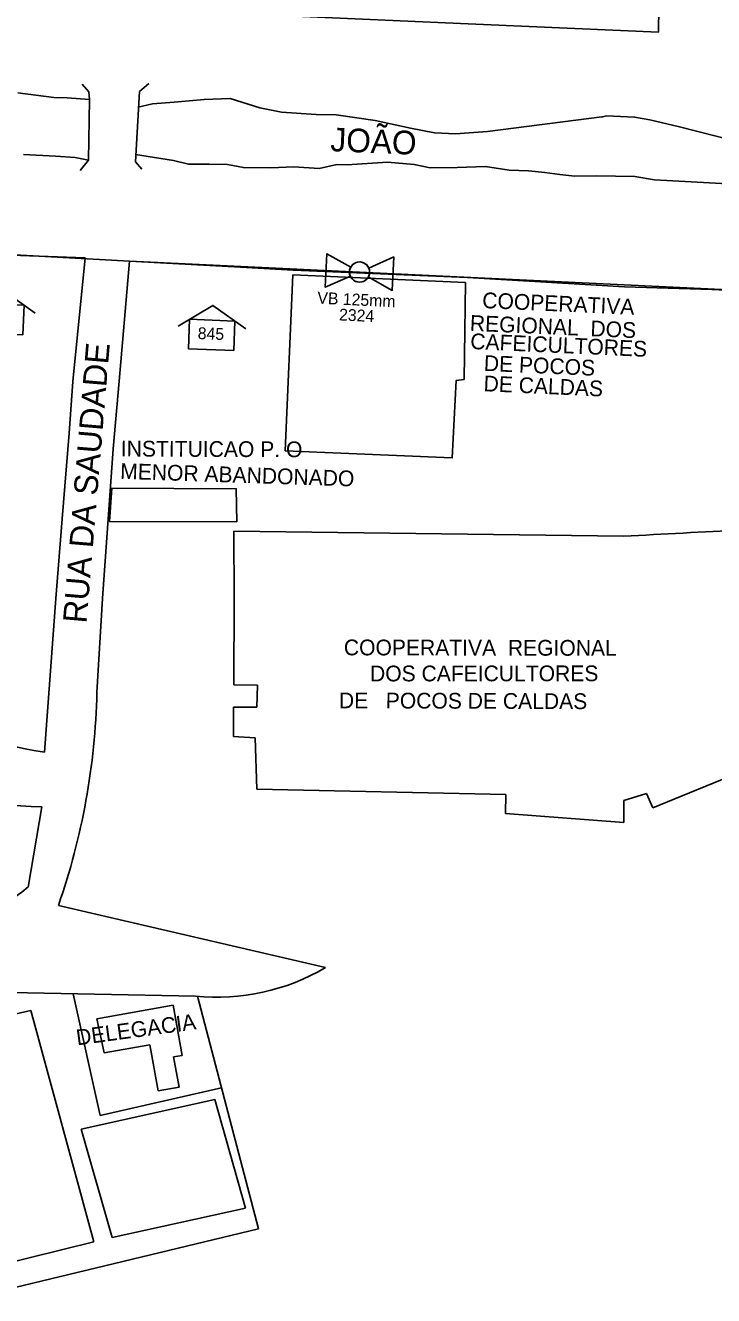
# Model space of a CAD drawing. Extents: x 325709 to 364434, y 7573432 to 7597073.
# Drawn here: x 336642.6 to 336817.3, y 7589824.9 to 7590147.3 of the extents above; entities that cross this region are included whole.
import ezdxf

# ---------------------------------------------------------------- set-up
doc = ezdxf.new("R2010")
doc.units = 0
for name, color, linetype in [('EDIFEXISTENT', 7, 'Continuous'), ('EDIFIDENTIF', 7, 'Continuous'), ('EDIFOBRAEXIS', 7, 'Continuous'), ('FORMATO', 7, 'Continuous'), ('LOGRADOURO', 7, 'Continuous'), ('LOGRADOURO_TEXTO', 7, 'Continuous'), ('NUM_REF', 7, 'Continuous'), ('TUBO_PEAD_GN_125', 7, 'Continuous'), ('VALVULA_PEAD_125', 7, 'Continuous')]:
    doc.layers.add(name, color=color, linetype=linetype)

# ---------------------------------------------------------------- blocks, each defined once
blk = doc.blocks.new('VALVULA_PEAD_DN_125')
at = {"layer": 'VALVULA_PEAD_125'}
for points in [[(-1.14, 0.57), (-4.25, 2.13), (-4.25, -2.13), (-1.14, -0.57)], [(-1.14, -0.57), (-4.25, -2.13), (-4.25, 2.13), (-1.14, 0.57)], [(1.14, -0.57), (4.25, -2.13), (4.25, 2.13), (1.14, 0.57)], [(1.14, -0.57), (4.25, -2.13), (4.25, 2.13), (1.14, 0.57)]]:
    blk.add_lwpolyline(points, dxfattribs=at)
blk.add_circle((0, 0), 1.28, dxfattribs=at)
for start, end in [(90, 270), (153.4349, 206.5651), (270, 90), (0, 26.5651), (333.4349, 0)]:
    blk.add_arc((0, 0), 1.28, start, end, dxfattribs=at)
blk = doc.blocks.new('NUM_REF')
at = {"layer": 'NUM_REF'}
blk.add_lwpolyline([(-4.3125, 0.9375), (0, 3.75), (4.3125, 0.9375)], dxfattribs=at)
blk.add_lwpolyline([(2.875, -1.875), (2.875, 1.875), (-2.875, 1.875), (-2.875, -1.875)], close=True, dxfattribs=at)

msp = doc.modelspace()

# ---------------------------------------------------------------- linework, layer by layer
at = {"layer": 'EDIFEXISTENT'}
for p, q in [((336708.53, 7590039.35), (336710.5, 7590084.01)), ((336664.58, 7590029.91), (336663.95, 7590021.38)), ((336794.45, 7590017.66), (336695.52, 7590018.94)), ((336695.52, 7590018.94), (336695.6, 7590001.91)), ((336695.51, 7589979.96), (336695.6, 7590001.91)), ((336701.54, 7589979.84), (336695.51, 7589979.96)), ((336701.36, 7589974.27), (336701.54, 7589979.84)), ((336695.42, 7589966.85), (336695.42, 7589974.27)), ((336695.42, 7589974.27), (336701.36, 7589974.27)), ((336700.99, 7589966.48), (336695.42, 7589966.85)), ((336701.36, 7589953.48), (336700.99, 7589966.48)), ((336833.43, 7589961.7), (336801.89, 7589948.78)), ((336764.53, 7589952.17), (336701.36, 7589953.48)), ((336764.47, 7589947.34), (336764.53, 7589952.17)), ((336800.23, 7589952.42), (336794.47, 7589950.63)), ((336801.89, 7589948.78), (336800.23, 7589952.42)), ((336794.47, 7589950.63), (336794.49, 7589945.01)), ((336794.49, 7589945.01), (336764.47, 7589947.34)), ((336654.76, 7589901.57), (336661.66, 7589870.66)), ((336686.35, 7589900.91), (336701.82, 7589841.86)), ((336616.06, 7589891.01), (336644, 7589897.33)), ((336644, 7589897.33), (336660.01, 7589838.63)), ((336660.79, 7589895.17), (336680.16, 7589898.66)), ((336680.16, 7589898.66), (336682.45, 7589885.92)), ((336662.66, 7589886.54), (336660.79, 7589895.17)), ((336674.24, 7589888.63), (336662.66, 7589886.54)), ((336676.36, 7589876.91), (336674.24, 7589888.63)), ((336682.45, 7589885.92), (336680.25, 7589885.53)), ((336680.25, 7589885.53), (336681.63, 7589877.86)), ((336661.66, 7589870.66), (336692.43, 7589877.71)), ((336681.63, 7589877.86), (336676.36, 7589876.91)), ((336656.78, 7589867.18), (336690.68, 7589874.75)), ((336690.68, 7589874.75), (336698.49, 7589847.13)), ((336664.7, 7589839.66), (336656.78, 7589867.18)), ((336698.49, 7589847.13), (336664.7, 7589839.66)), ((336701.82, 7589841.86), (336631.57, 7589824.95)), ((336660.01, 7589838.63), (336633.9, 7589832.1))]:
    msp.add_line(p, q, dxfattribs=at)
for points in [[(336657.04, 7590132.43), (336658.77, 7590130.45), (336658.9, 7590128.49), (336658.63, 7590113.12), (336656.55, 7590110.5)], [(336673.98, 7590132.6), (336671.64, 7590130.54), (336670.59, 7590112.7), (336672.22, 7590110.87)], [(336710.5, 7590084.01), (336754.29, 7590082.05), (336753.98, 7590057.49), (336752, 7590057.24), (336750.95, 7590037.57), (336708.53, 7590039.35)], [(336663.95, 7590021.38), (336696.28, 7590021.35), (336696.14, 7590029.73), (336664.58, 7590029.91)]]:
    msp.add_lwpolyline(points, dxfattribs=at)
msp.add_arc((336951.9, 7587320.81), 2701.44, 92.70036, 93.34122, dxfattribs=at)
at = {"layer": 'EDIFOBRAEXIS'}
for points in [[(336640.73, 7590130.25), (336649.84, 7590129.06), (336653.25, 7590128.96), (336658.9, 7590128.49)], [(336671.27, 7590126.59), (336674.9, 7590127.46), (336680.4, 7590127.85), (336688.03, 7590128.54), (336694.62, 7590128.8), (336702.11, 7590126.39), (336707.63, 7590125.33), (336716.46, 7590124.76), (336721.47, 7590124.63), (336731.4, 7590123.22), (336740.35, 7590121.29), (336746.45, 7590120.07), (336751.82, 7590119.83), (336759.87, 7590120.4), (336788.93, 7590124.09), (336789.1, 7590124.09), (336790.1, 7590124.38), (336797.22, 7590124.05), (336801.11, 7590123.34), (336808.67, 7590121.57), (336821.88, 7590118.23)], [(336658.63, 7590113.12), (336655.3, 7590113.78), (336650.29, 7590114.15), (336642.17, 7590114.58)], [(336831.72, 7590106.51), (336802.33, 7590108.18), (336797.31, 7590108.99), (336787.47, 7590109.13), (336782.1, 7590109.1), (336778.28, 7590109.5), (336774.46, 7590109.96), (336770.31, 7590110.41), (336765.43, 7590110.56), (336759.37, 7590111.54), (336752.22, 7590111.23), (336745.4, 7590111.17), (336741.33, 7590112.01), (336734.51, 7590112.66), (336724.31, 7590111.97), (336721.71, 7590111.99), (336717.16, 7590111.02), (336710.8, 7590111.47), (336704.89, 7590111.18), (336697.95, 7590111.25), (336693.93, 7590112.06), (336689.27, 7590112.13), (336684, 7590112.13), (336680.24, 7590113.04), (336670.62, 7590114.53)]]:
    msp.add_lwpolyline(points, dxfattribs=at)
at = {"layer": 'LOGRADOURO'}
for p, q in [((336650.35, 7590001.91), (336647.48, 7589962.85)), ((336660.78, 7589978.04), (336662.2, 7590001.91)), ((336646.79, 7589949.04), (336643.37, 7589928.65)), ((336718.81, 7589908.21), (336651.04, 7589923.98))]:
    msp.add_line(p, q, dxfattribs=at)
for points in [[(336806.19, 7590218.26), (336805.45, 7590202.82), (336803.6, 7590164.8), (336803.6, 7590164.8), (336803.29, 7590145.66)], [(336283.17, 7590169.54), (336548.77, 7590156.99), (336747.33, 7590148.07), (336803.29, 7590145.66)], [(336296.62, 7590104.8), (336333.09, 7590103.18), (336368.25, 7590101.7), (336408.26, 7590099.71), (336437.69, 7590098.53), (336458.09, 7590097.28), (336469.61, 7590096.97), (336483.93, 7590096.36), (336506.39, 7590095.45), (336534.7, 7590094.08), (336549.81, 7590093.14), (336564.9, 7590092.55), (336584.18, 7590091.63), (336603.18, 7590090.77), (336636.63, 7590089.12), (336636.63, 7590089.12), (336657.79, 7590088.37)], [(336657.79, 7590088.37), (336654.7, 7590056.96), (336653.79, 7590043.87), (336651.97, 7590022.12), (336650.35, 7590001.91)], [(336662.2, 7590001.91), (336662.2, 7590001.91), (336662.2, 7590001.91), (336664.89, 7590039.84), (336666.45, 7590057.03), (336669.06, 7590087.52)], [(336669.06, 7590087.52), (336697.24, 7590085.97), (336710.57, 7590085.24), (336754.83, 7590083.31), (336794.68, 7590080.98), (336816.87, 7590080.31), (336849.78, 7590078.79), (336881.39, 7590077.18)], [(336438.36, 7589873.88), (336557.7, 7589903.47), (336685.8, 7589900.97)]]:
    msp.add_lwpolyline(points, dxfattribs=at)
for centre, radius, start, end in [((336659.9, 7590047.04), 85.1, 232.5284, 261.6099), ((336483.6, 7589982.08), 177.23, 340.8615, 358.6934), ((336646.62, 7590012.89), 63.85, 231.6336, 270.1449), ((336611.17, 7589967.52), 50.47, 271.7824, 309.6365), ((336691.26, 7589954.88), 54.19, 264.2076, 300.5476)]:
    msp.add_arc(centre, radius, start, end, dxfattribs=at)
at = {"layer": 'TUBO_PEAD_GN_125'}
for p, q in [((336669.06, 7590087.52), (335958.91, 7590126.68)), ((337541.37, 7590045.79), (336669.06, 7590087.52))]:
    msp.add_line(p, q, dxfattribs=at)

# ---------------------------------------------------------------- block references
at = {"layer": 'FORMATO', "xscale": 1.9999999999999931, "yscale": 1.9999999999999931, "rotation": -2.307146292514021}
for p in [(336636.42, 7590072.79), (336689.92, 7590068.79)]:
    msp.add_blockref('NUM_REF', p, dxfattribs=at)
at = {"layer": 'VALVULA_PEAD_125', "xscale": 1.999999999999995, "yscale": 1.9999999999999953, "rotation": -2.73905685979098}
msp.add_blockref('VALVULA_PEAD_DN_125', (336727.44, 7590084.73), dxfattribs=at)

# ---------------------------------------------------------------- texts
for s, rotation, p in [('VB 125mm', 357.2609, (336716.68, 7590076.73)), ('2324', 357.2609, (336722.18, 7590072.47)), ('845', 357.6929, (336686.33, 7590067.74))]:
    msp.add_text(s, height=3, rotation=rotation).set_placement(p)
at = {"layer": 'EDIFIDENTIF'}
for s, rotation, p in [('COOPERATIVA', 357.4317, (336758.51, 7590075.61)), ('REGIONAL  DOS', 357.4317, (336755.37, 7590069.84)), ('CAFEICULTORES', 357.4317, (336755.48, 7590065.21)), ('DE POCOS ', 357.4317, (336758.92, 7590059.66)), ('DE CALDAS', 357.4317, (336758.85, 7590054.49)), ('INSTITUICAO P. O', 359.7403, (336666.86, 7590037.93)), ('MENOR ABANDONADO', 358.1185, (336666.65, 7590032.25)), ('COOPERATIVA  REGIONAL', 359.8914, (336723.46, 7589987.46)), ('DOS CAFEICULTORES', 0.0425, (336730.1, 7589980.84)), ('DE   POCOS DE CALDAS', 359.7996, (336722.2, 7589974.02)), ('DELEGACIA', 7.734, (336655.8, 7589888.44))]:
    msp.add_text(s, height=4, rotation=rotation, dxfattribs=at).set_placement(p)
at = {"layer": 'LOGRADOURO_TEXTO'}
for s, rotation, p in [('JOÃO', 357.5101, (336719.95, 7590115.43)), ('RUA DA SAUDADE', 85.2181, (336658.14, 7589995.45))]:
    msp.add_text(s, height=6, rotation=rotation, dxfattribs=at).set_placement(p)

doc.saveas('drawing.dxf')
